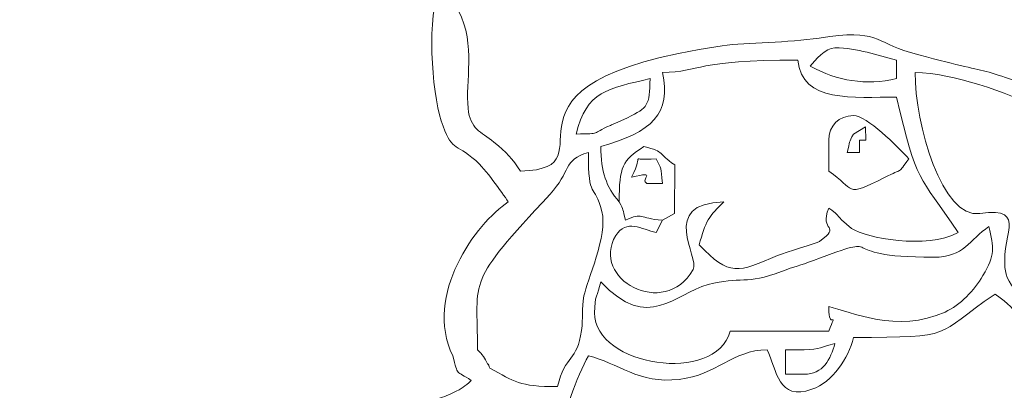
# Model space of a CAD drawing. Header units: millimetres. Extents: x -811 to 1340, y -192 to 870.
# Tile 609 of 656: x 683.33 to 695.43, y 395.21 to 399.77. Entities that reach past the tile are written whole.
import ezdxf

# ---------------------------------------------------------------- set-up
doc = ezdxf.new("R2010")
doc.units = ezdxf.units.MM
doc.header["$MEASUREMENT"] = 0
doc.layers.add('layer 1', color=7, linetype='Continuous')

msp = doc.modelspace()

# ---------------------------------------------------------------- linework, layer by layer
at = {"layer": 'layer 1', "color": 250, "lineweight": 9}
msp.add_open_spline([(728.8618, 382.1878), (728.8618, 382.1878), (728.8618, 367.0378), (728.8618, 367.0378), (728.8618, 367.0378), (728.8618, 367.0378), (708.8618, 367.0378), (708.8618, 367.0378), (708.8618, 367.0378), (708.8618, 367.0378), (708.8618, 370.0378), (708.8618, 370.0378), (708.8618, 370.0378), (708.8618, 370.0378), (688.8618, 370.0378), (688.8618, 370.0378), (688.8618, 370.0378), (688.8618, 370.0378), (688.8618, 367.0378), (688.8618, 367.0378), (688.8618, 367.0378), (688.8618, 367.0378), (668.8618, 367.0378), (668.8618, 367.0378), (668.8618, 367.0378), (668.8618, 367.0378), (668.8618, 382.1878), (668.8618, 382.1878), (668.8618, 382.1878), (668.8618, 382.1878), (671.8618, 382.1878), (671.8618, 382.1878), (671.8618, 382.1878), (671.8618, 382.1878), (671.8618, 401.8878), (671.8618, 401.8878), (671.8618, 401.8878), (671.8618, 401.8878), (668.8618, 401.8878), (668.8618, 401.8878), (668.8618, 401.8878), (668.8618, 401.8878), (668.8618, 417.0378), (668.8618, 417.0378), (668.8618, 417.0378), (668.8618, 417.0378), (688.8617, 417.0378), (688.8617, 417.0378), (688.8617, 417.0378), (688.8617, 411.5159), (693.3399, 407.0378), (698.8617, 407.0378), (698.8617, 407.0378), (704.3835, 407.0378), (708.8617, 411.5159), (708.8617, 417.0378), (708.8617, 417.0378), (708.8617, 417.0378), (728.8618, 417.0378), (728.8618, 417.0378), (728.8618, 417.0378), (728.8618, 417.0378), (728.8618, 401.8878), (728.8618, 401.8878), (728.8618, 401.8878), (728.8618, 401.8878), (725.8618, 401.8878), (725.8618, 401.8878), (725.8618, 401.8878), (725.8618, 401.8878), (725.8618, 382.1878), (725.8618, 382.1878), (725.8618, 382.1878), (725.8618, 382.1878), (728.8618, 382.1878), (728.8618, 382.1878)], degree=3, knots=[0, 0, 0, 0, 0.05, 0.05, 0.05, 0.05, 0.1, 0.1, 0.1, 0.1, 0.15, 0.15, 0.15, 0.15, 0.2, 0.2, 0.2, 0.2, 0.25, 0.25, 0.25, 0.25, 0.3, 0.3, 0.3, 0.3, 0.35, 0.35, 0.35, 0.35, 0.4, 0.4, 0.4, 0.4, 0.45, 0.45, 0.45, 0.45, 0.5, 0.5, 0.5, 0.5, 0.55, 0.55, 0.55, 0.55, 0.6, 0.6, 0.6, 0.6, 0.65, 0.65, 0.65, 0.65, 0.7, 0.7, 0.7, 0.7, 0.75, 0.75, 0.75, 0.75, 0.8, 0.8, 0.8, 0.8, 0.85, 0.85, 0.85, 0.85, 0.9, 0.9, 0.9, 0.9, 1, 1, 1, 1], dxfattribs=at)
at = {"layer": 'layer 1', "color": 114, "lineweight": 9}
for points, knots in [([(688.5017, 400.1768), (688.3269, 399.8236), (688.3924, 398.8927), (688.512, 398.5249), (688.512, 398.5249), (688.6374, 398.1393), (688.674, 398.2666), (688.9341, 398.0381), (688.9341, 398.0381), (689.0493, 397.9368), (689.2531, 397.652), (689.3349, 397.53)], [0, 0, 0, 0, 0.25, 0.25, 0.25, 0.25, 0.5, 0.5, 0.5, 0.5, 1, 1, 1, 1]), ([(689.4863, 397.9086), (689.387, 398.0569), (689.3124, 398.1379), (689.1588, 398.2629), (689.1588, 398.2629), (688.9952, 398.3961), (688.8696, 398.4209), (688.841, 398.6802), (688.841, 398.6802), (688.8056, 399.0017), (688.9375, 399.4614), (688.725, 399.8779)], [0, 0, 0, 0, 0.25, 0.25, 0.25, 0.25, 0.5, 0.5, 0.5, 0.5, 1, 1, 1, 1]), ([(697.1363, 398.3631), (696.8303, 398.4342), (696.558, 398.626), (696.2387, 398.7535), (696.2387, 398.7535), (694.9506, 399.2676), (695.435, 399.0438), (694.2769, 399.3668), (694.2769, 399.3668), (693.8221, 399.4936), (693.9019, 399.6611), (693.1542, 399.5435), (693.1542, 399.5435), (692.7706, 399.4831), (692.2807, 399.494), (691.9614, 399.4476), (691.9614, 399.4476), (688.8147, 398.9904), (690.7027, 397.9357), (689.4863, 397.9086)], [0, 0, 0, 0, 0.1666667, 0.1666667, 0.1666667, 0.1666667, 0.3333333, 0.3333333, 0.3333333, 0.3333333, 0.5, 0.5, 0.5, 0.5, 0.6666667, 0.6666667, 0.6666667, 0.6666667, 1, 1, 1, 1]), ([(693.3489, 399.4234), (693.6367, 399.4234), (693.8616, 399.329), (694.1063, 399.2719), (694.1063, 399.2719), (694.1063, 399.2719), (694.1063, 399.0447), (694.1063, 399.0447), (694.1063, 399.0447), (693.7241, 398.9557), (693.3824, 399.0182), (693.046, 399.1962), (693.046, 399.1962), (693.1026, 399.2735), (693.2327, 399.4234), (693.3489, 399.4234)], [0, 0, 0, 0, 0.2, 0.2, 0.2, 0.2, 0.4, 0.4, 0.4, 0.4, 0.6, 0.6, 0.6, 0.6, 1, 1, 1, 1]), ([(691.2283, 397.3028), (690.9316, 397.3274), (691.0012, 397.4079), (690.7738, 397.3028), (690.7738, 397.3028), (690.7348, 397.4498), (690.76, 397.4199), (690.6982, 397.53), (690.6982, 397.53), (690.5343, 397.7185), (690.478, 397.8935), (690.471, 398.2116), (690.471, 398.2116), (691.101, 398.3799), (691.3442, 398.623), (691.2283, 399.1205), (691.2283, 399.1205), (691.7159, 399.1313), (691.6157, 399.2719), (692.8945, 399.2719), (692.8945, 399.2719), (692.9384, 398.7439), (693.5841, 398.8175), (694.1063, 398.8175), (694.1063, 398.8175), (694.3573, 397.7398), (694.3722, 397.8853), (694.8637, 397.1513), (694.8637, 397.1513), (694.4685, 396.9422), (693.7354, 397.0839), (693.5525, 397.2035), (693.5525, 397.2035), (693.5525, 397.2035), (693.432, 397.31), (693.432, 397.31), (693.432, 397.31), (693.3578, 397.3771), (693.3866, 397.3783), (693.2732, 397.4542), (693.2732, 397.4542), (693.1487, 397.1527), (693.4441, 397.2504), (693.1597, 397.0427), (693.1597, 397.0427), (693.1303, 397.0213), (692.7378, 396.9094), (692.6451, 396.8694), (692.6451, 396.8694), (692.158, 396.6591), (692.0523, 396.6102), (691.6827, 396.9998), (691.6827, 396.9998), (691.7488, 397.2834), (691.8083, 397.3617), (691.9857, 397.53), (691.9857, 397.53), (691.1751, 397.5119), (691.6932, 396.846), (691.607, 396.6969), (691.607, 396.6969), (691.2481, 396.0764), (690.337, 396.5891), (690.6562, 397.1153), (690.6562, 397.1153), (690.7831, 397.3245), (690.9776, 397.192), (691.1526, 397.1513), (691.1526, 397.1513), (691.1526, 397.1513), (691.2283, 397.3028), (691.2283, 397.3028)], [0, 0, 0, 0, 0.0526316, 0.0526316, 0.0526316, 0.0526316, 0.1052632, 0.1052632, 0.1052632, 0.1052632, 0.1578947, 0.1578947, 0.1578947, 0.1578947, 0.2105263, 0.2105263, 0.2105263, 0.2105263, 0.2631579, 0.2631579, 0.2631579, 0.2631579, 0.3157895, 0.3157895, 0.3157895, 0.3157895, 0.3684211, 0.3684211, 0.3684211, 0.3684211, 0.4210526, 0.4210526, 0.4210526, 0.4210526, 0.4736842, 0.4736842, 0.4736842, 0.4736842, 0.5263158, 0.5263158, 0.5263158, 0.5263158, 0.5789474, 0.5789474, 0.5789474, 0.5789474, 0.6315789, 0.6315789, 0.6315789, 0.6315789, 0.6842105, 0.6842105, 0.6842105, 0.6842105, 0.7368421, 0.7368421, 0.7368421, 0.7368421, 0.7894737, 0.7894737, 0.7894737, 0.7894737, 0.8421053, 0.8421053, 0.8421053, 0.8421053, 0.8947368, 0.8947368, 0.8947368, 0.8947368, 1, 1, 1, 1]), ([(696.3027, 396.0153), (695.9391, 396.0455), (695.5023, 396.43), (695.4532, 396.6391), (695.4532, 396.6391), (695.3491, 397.084), (695.7608, 397.4771), (695.131, 397.3853), (695.131, 397.3853), (694.6639, 397.3173), (694.3336, 398.4848), (694.3336, 399.1205), (694.3336, 399.1205), (695.2974, 399.099), (696.7155, 398.2336), (697.1363, 398.1358)], [0, 0, 0, 0, 0.2, 0.2, 0.2, 0.2, 0.4, 0.4, 0.4, 0.4, 0.6, 0.6, 0.6, 0.6, 1, 1, 1, 1]), ([(690.168, 398.3631), (690.2908, 398.8903), (690.5676, 398.9261), (691.0768, 399.0447), (691.0768, 399.0447), (691.0692, 398.7042), (691.0549, 398.6927), (690.801, 398.5632), (690.801, 398.5632), (690.801, 398.5632), (690.6429, 398.4941), (690.6429, 398.4941), (690.6429, 398.4941), (690.6266, 398.4869), (690.6076, 398.4771), (690.5911, 398.4701), (690.5911, 398.4701), (690.3361, 398.3615), (690.498, 398.3705), (690.168, 398.3631)], [0, 0, 0, 0, 0.1666667, 0.1666667, 0.1666667, 0.1666667, 0.3333333, 0.3333333, 0.3333333, 0.3333333, 0.5, 0.5, 0.5, 0.5, 0.6666667, 0.6666667, 0.6666667, 0.6666667, 1, 1, 1, 1]), ([(693.2732, 398.2874), (693.2732, 398.2874), (693.2732, 397.9086), (693.2732, 397.9086), (693.2732, 397.9086), (693.6083, 397.6843), (693.4546, 397.5736), (693.9587, 397.829), (693.9587, 397.829), (694.2004, 397.9516), (694.1133, 397.863), (694.2578, 398.0602), (694.2578, 398.0602), (694.1126, 398.2132), (693.7452, 398.5903), (693.5762, 398.5903), (693.5762, 398.5903), (693.3989, 398.5903), (693.2732, 398.4647), (693.2732, 398.2874)], [0, 0, 0, 0, 0.1666667, 0.1666667, 0.1666667, 0.1666667, 0.3333333, 0.3333333, 0.3333333, 0.3333333, 0.5, 0.5, 0.5, 0.5, 0.6666667, 0.6666667, 0.6666667, 0.6666667, 1, 1, 1, 1]), ([(693.5762, 398.3631), (693.5762, 398.3631), (693.7238, 398.4502), (693.7238, 398.4502), (693.7238, 398.4502), (693.7238, 398.4502), (693.7276, 398.2874), (693.7276, 398.2874), (693.7276, 398.2874), (693.7276, 398.2874), (693.6519, 398.2874), (693.6519, 398.2874), (693.6519, 398.2874), (693.6519, 398.2874), (693.6519, 398.1358), (693.6519, 398.1358), (693.6519, 398.1358), (693.6519, 398.1358), (693.5004, 398.1358), (693.5004, 398.1358), (693.5004, 398.1358), (693.5394, 398.2829), (693.5143, 398.253), (693.5762, 398.3631)], [0, 0, 0, 0, 0.1428571, 0.1428571, 0.1428571, 0.1428571, 0.2857143, 0.2857143, 0.2857143, 0.2857143, 0.4285714, 0.4285714, 0.4285714, 0.4285714, 0.5714286, 0.5714286, 0.5714286, 0.5714286, 0.7142857, 0.7142857, 0.7142857, 0.7142857, 1, 1, 1, 1]), ([(688.9562, 395.7123), (688.9562, 396.6087), (688.8107, 396.5086), (689.8477, 397.623), (689.8477, 397.623), (690.1046, 397.8991), (690.0041, 398.0517), (690.3194, 398.1358), (690.3194, 398.1358), (690.3194, 397.5382), (690.391, 397.7757), (690.485, 397.4112), (690.485, 397.4112), (690.5608, 397.1178), (690.2996, 396.5582), (690.265, 396.3725), (690.265, 396.3725), (690.2344, 396.2072), (690.2567, 396.1038), (690.2352, 395.9481), (690.2352, 395.9481), (690.1814, 395.5609), (690.0341, 395.6582), (689.9408, 395.2579), (689.9408, 395.2579), (689.4555, 395.2579), (689.4194, 395.3201), (689.1077, 395.4851)], [0, 0, 0, 0, 0.125, 0.125, 0.125, 0.125, 0.25, 0.25, 0.25, 0.25, 0.375, 0.375, 0.375, 0.375, 0.5, 0.5, 0.5, 0.5, 0.625, 0.625, 0.625, 0.625, 0.75, 0.75, 0.75, 0.75, 1, 1, 1, 1]), ([(691.2283, 397.3028), (691.2283, 397.3028), (691.3758, 397.385), (691.3758, 397.385), (691.3758, 397.385), (691.3758, 397.385), (691.3798, 397.9844), (691.3798, 397.9844), (691.3798, 397.9844), (691.1598, 398.1317), (691.2781, 398.1376), (691.0011, 398.2116), (691.0011, 398.2116), (690.7366, 398.0345), (690.6982, 397.9638), (690.6982, 397.53)], [0, 0, 0, 0, 0.2, 0.2, 0.2, 0.2, 0.4, 0.4, 0.4, 0.4, 0.6, 0.6, 0.6, 0.6, 1, 1, 1, 1]), ([(691.2283, 397.7572), (691.2283, 397.7572), (691.039, 397.7572), (691.039, 397.7572), (691.039, 397.7572), (690.942, 397.8053), (691.1881, 397.914), (690.8496, 397.833), (690.8496, 397.833), (691.0248, 398.164), (690.7911, 398.0206), (691.1526, 398.0602), (691.1526, 398.0602), (691.221, 397.922), (691.211, 397.9654), (691.2283, 397.7572)], [0, 0, 0, 0, 0.2, 0.2, 0.2, 0.2, 0.4, 0.4, 0.4, 0.4, 0.6, 0.6, 0.6, 0.6, 1, 1, 1, 1]), ([(693.2732, 396.2425), (693.2732, 396.2425), (693.2754, 396.1791), (693.2754, 396.1791), (693.2754, 396.1791), (693.287, 395.9542), (693.3874, 396.216), (693.2732, 395.9395), (693.2732, 395.9395), (693.2732, 395.9395), (692.0614, 395.9395), (692.0614, 395.9395), (692.0614, 395.9395), (691.885, 395.2791), (690.3952, 395.5051), (690.3952, 396.1667), (690.3952, 396.1667), (690.3952, 396.3713), (690.4313, 396.3755), (690.471, 396.5454), (690.471, 396.5454), (691.0631, 395.9211), (691.3701, 396.4023), (691.7914, 396.5124), (691.7914, 396.5124), (692.19, 396.6166), (692.257, 396.5061), (692.6909, 396.6732), (692.6909, 396.6732), (692.8574, 396.7373), (692.9134, 396.7448), (693.0861, 396.8092), (693.0861, 396.8092), (694.0581, 397.1714), (693.2432, 396.8483), (694.5608, 396.8483), (694.5608, 396.8483), (694.941, 396.8483), (695.0002, 397.0648), (695.2424, 397.227), (695.2424, 397.227), (695.3046, 396.9601), (695.3164, 396.8805), (695.1684, 396.6229), (695.1684, 396.6229), (695.0646, 396.4422), (694.8863, 396.2589), (694.7027, 396.1752), (694.7027, 396.1752), (694.1144, 395.9066), (693.5375, 396.1808), (693.2732, 396.2425)], [0, 0, 0, 0, 0.0714286, 0.0714286, 0.0714286, 0.0714286, 0.1428571, 0.1428571, 0.1428571, 0.1428571, 0.2142857, 0.2142857, 0.2142857, 0.2142857, 0.2857143, 0.2857143, 0.2857143, 0.2857143, 0.3571429, 0.3571429, 0.3571429, 0.3571429, 0.4285714, 0.4285714, 0.4285714, 0.4285714, 0.5, 0.5, 0.5, 0.5, 0.5714286, 0.5714286, 0.5714286, 0.5714286, 0.6428571, 0.6428571, 0.6428571, 0.6428571, 0.7142857, 0.7142857, 0.7142857, 0.7142857, 0.7857143, 0.7857143, 0.7857143, 0.7857143, 0.8571429, 0.8571429, 0.8571429, 0.8571429, 1, 1, 1, 1]), ([(692.5159, 390.8651), (692.3537, 391.1715), (692.2612, 391.1103), (692.0579, 391.3919), (692.0579, 391.3919), (691.9824, 391.4966), (691.9631, 391.5362), (691.8918, 391.6801), (691.8918, 391.6801), (691.7393, 391.9877), (691.9506, 391.8049), (691.6827, 392.0011), (691.6827, 392.0011), (691.5659, 391.7576), (691.6755, 391.7191), (691.6827, 391.3953), (691.6827, 391.3953), (691.4197, 391.588), (691.6617, 391.4173), (691.31, 392.0072), (691.31, 392.0072), (690.9991, 392.529), (690.7978, 392.5033), (690.5791, 393.2566), (690.5791, 393.2566), (690.4107, 393.8364), (690.506, 393.4809), (690.2437, 393.2887), (690.2437, 393.2887), (690.2344, 393.7062), (690.0604, 394.1324), (690.0223, 394.5133), (690.0223, 394.5133), (689.9808, 394.9281), (690.1848, 395.382), (690.3194, 395.6365), (690.3194, 395.6365), (690.6809, 395.5523), (690.9357, 395.2876), (691.4359, 395.3471), (691.4359, 395.3471), (691.9109, 395.4037), (692.0771, 395.7025), (692.5159, 395.7123), (692.5159, 395.7123), (692.6364, 395.4611), (692.6485, 395.0757), (693.0673, 395.2255), (693.0673, 395.2255), (693.3215, 395.3164), (693.5154, 395.603), (693.5762, 395.8637), (693.5762, 395.8637), (694.8617, 395.8637), (694.5456, 395.8766), (695.3181, 396.3939), (695.3181, 396.3939), (695.5007, 396.2717), (695.5149, 396.2167), (695.6772, 396.0714), (695.6772, 396.0714), (695.8644, 395.904), (695.9427, 395.8983), (696.1512, 395.788)], [0, 0, 0, 0, 0.0588235, 0.0588235, 0.0588235, 0.0588235, 0.1176471, 0.1176471, 0.1176471, 0.1176471, 0.1764706, 0.1764706, 0.1764706, 0.1764706, 0.2352941, 0.2352941, 0.2352941, 0.2352941, 0.2941176, 0.2941176, 0.2941176, 0.2941176, 0.3529412, 0.3529412, 0.3529412, 0.3529412, 0.4117647, 0.4117647, 0.4117647, 0.4117647, 0.4705882, 0.4705882, 0.4705882, 0.4705882, 0.5294118, 0.5294118, 0.5294118, 0.5294118, 0.5882353, 0.5882353, 0.5882353, 0.5882353, 0.6470588, 0.6470588, 0.6470588, 0.6470588, 0.7058824, 0.7058824, 0.7058824, 0.7058824, 0.7647059, 0.7647059, 0.7647059, 0.7647059, 0.8235294, 0.8235294, 0.8235294, 0.8235294, 0.8823529, 0.8823529, 0.8823529, 0.8823529, 1, 1, 1, 1]), ([(689.1077, 395.4851), (689.0993, 395.502), (689.0877, 395.5482), (689.0832, 395.5361), (689.0832, 395.5361), (689.0787, 395.5243), (689.063, 395.5769), (689.0569, 395.5857), (689.0569, 395.5857), (688.963, 395.7215), (689.0234, 395.638), (688.9562, 395.7123)], [0, 0, 0, 0, 0.25, 0.25, 0.25, 0.25, 0.5, 0.5, 0.5, 0.5, 1, 1, 1, 1]), ([(696.1512, 395.788), (696.694, 395.644), (696.3533, 393.7051), (696.2269, 393.5916), (696.2269, 393.5916), (696.1534, 393.5256), (696.2432, 393.5561), (696.0536, 393.6404), (696.0536, 393.6404), (696.0435, 393.6449), (696.0186, 393.6606), (695.9997, 393.6674), (695.9997, 393.6674), (695.9997, 392.6725), (695.5147, 392.0036), (694.8477, 391.3355), (694.8477, 391.3355), (694.5789, 391.0662), (694.1611, 390.767), (693.7892, 390.652), (693.7892, 390.652), (692.5165, 390.2586), (693.0904, 390.7117), (692.5159, 390.8651)], [0, 0, 0, 0, 0.1428571, 0.1428571, 0.1428571, 0.1428571, 0.2857143, 0.2857143, 0.2857143, 0.2857143, 0.4285714, 0.4285714, 0.4285714, 0.4285714, 0.5714286, 0.5714286, 0.5714286, 0.5714286, 0.7142857, 0.7142857, 0.7142857, 0.7142857, 1, 1, 1, 1]), ([(692.9703, 395.4093), (692.9703, 395.4093), (692.7431, 395.4093), (692.7431, 395.4093), (692.7431, 395.4093), (692.7431, 395.4093), (692.7431, 395.7123), (692.7431, 395.7123), (692.7431, 395.7123), (692.7431, 395.7123), (692.9703, 395.7123), (692.9703, 395.7123), (692.9703, 395.7123), (693.1748, 395.7123), (693.1791, 395.7484), (693.3489, 395.788), (693.3489, 395.788), (693.2977, 395.5962), (693.2026, 395.4093), (692.9703, 395.4093)], [0, 0, 0, 0, 0.1666667, 0.1666667, 0.1666667, 0.1666667, 0.3333333, 0.3333333, 0.3333333, 0.3333333, 0.5, 0.5, 0.5, 0.5, 0.6666667, 0.6666667, 0.6666667, 0.6666667, 1, 1, 1, 1]), ([(692.4401, 390.7894), (692.5222, 390.6667), (692.5499, 390.6597), (692.6351, 390.5299), (692.6351, 390.5299), (692.7242, 390.3942), (692.7537, 390.3064), (692.8188, 390.1834), (692.8188, 390.1834), (694.2377, 390.514), (694.7148, 390.5991), (695.6828, 392.0152), (695.6828, 392.0152), (695.6828, 392.0152), (696.3031, 393.1368), (696.3031, 393.1368), (696.3031, 393.1368), (696.7474, 394.1519), (696.6057, 394.8471), (696.6057, 395.6365), (696.6057, 395.6365), (696.9822, 395.4559), (697.396, 395.3707), (697.7938, 395.1585), (697.7938, 395.1585), (699.3991, 394.3016), (699.7783, 393.2265), (700.3167, 392.6071)], [0, 0, 0, 0, 0.125, 0.125, 0.125, 0.125, 0.25, 0.25, 0.25, 0.25, 0.375, 0.375, 0.375, 0.375, 0.5, 0.5, 0.5, 0.5, 0.625, 0.625, 0.625, 0.625, 0.75, 0.75, 0.75, 0.75, 1, 1, 1, 1]), ([(688.8805, 395.3336), (688.7874, 395.2527), (688.7799, 395.2447), (688.6536, 395.1817), (688.6536, 395.1817), (688.5323, 395.1213), (688.5304, 395.1338), (688.3827, 395.0739), (688.3827, 395.0739), (687.6725, 394.7865), (687.0164, 394.2515), (686.7504, 394.207), (686.7504, 394.207), (685.5049, 393.9982), (685.8539, 393.6204), (685.298, 393.2358), (685.298, 393.2358), (685.0005, 393.03), (684.9617, 393.0976), (684.8663, 392.8343)], [0, 0, 0, 0, 0.1666667, 0.1666667, 0.1666667, 0.1666667, 0.3333333, 0.3333333, 0.3333333, 0.3333333, 0.5, 0.5, 0.5, 0.5, 0.6666667, 0.6666667, 0.6666667, 0.6666667, 1, 1, 1, 1])]:
    msp.add_open_spline(points, degree=3, knots=knots, dxfattribs=at)
for points in [[(693.7276, 398.2874), (693.7276, 398.2874), (693.7276, 398.2874), (693.7276, 398.2874)], [(689.3349, 397.53), (688.9374, 397.2638), (688.2921, 396.389), (688.6533, 395.6365)], [(688.6533, 395.6365), (688.7239, 395.3719), (688.6821, 395.4665), (688.8805, 395.3336)]]:
    msp.add_open_spline(points, degree=3, dxfattribs=at)

doc.saveas('drawing.dxf')
